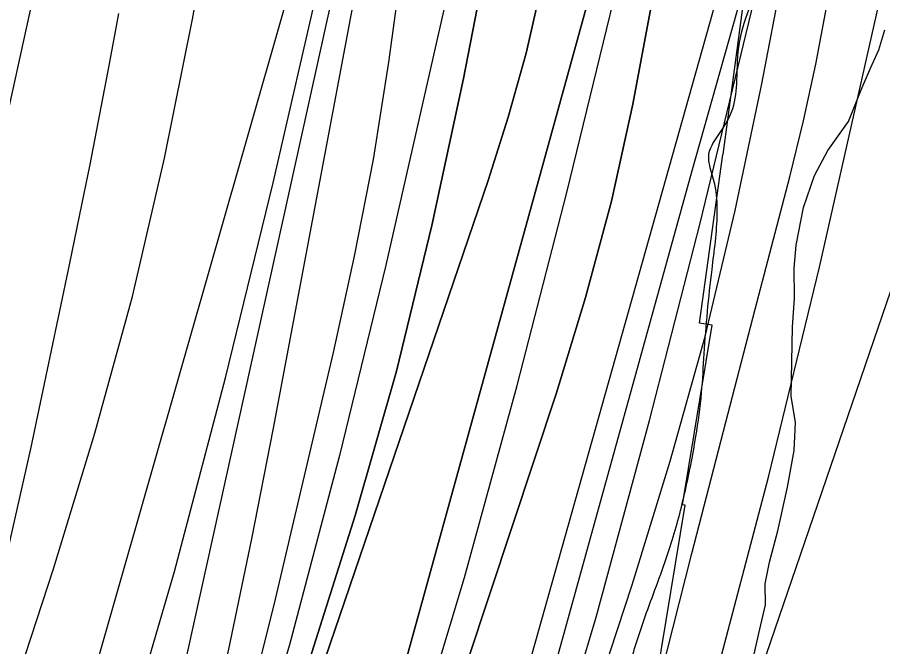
# Model space of a CAD drawing. Extents: x 3392644 to 3430565, y 576657 to 602123.
# Drawn here: x 3403979 to 3404602, y 586544 to 586997 of the extents above; entities that cross this region are included whole.
import ezdxf

# ---------------------------------------------------------------- set-up
doc = ezdxf.new("R2010")
doc.units = 0
for name, color, linetype in [('V-RIVR-EDGE', 7, 'Continuous'), ('V-RRAP-RVMT', 7, 'Continuous'), ('V-SITE-VEGE', 7, 'Continuous'), ('V-TOPO-DPTH', 7, 'Continuous'), ('V-TOPO-MAJR', 7, 'Continuous'), ('V-TOPO-MINR', 7, 'Continuous'), ('V-TOPO-WATR', 7, 'Continuous')]:
    doc.layers.add(name, color=color, linetype=linetype)

msp = doc.modelspace()

# ---------------------------------------------------------------- linework, layer by layer
at = {"layer": 'V-RIVR-EDGE'}
msp.add_spline([(3396775.14, 583083.89), (3396813.13, 583077.25), (3396878.17, 583066.49), (3396944.3, 583054.63), (3397040.4, 583038.31), (3397098.86, 583026.47), (3397143.44, 583017.58), (3397248.67, 583000.14), (3397318.11, 582991.93), (3397366.71, 582985.6), (3397425.56, 582983.99), (3397482.58, 582983.48), (3397505.25, 582983.79), (3397523.16, 582984.11), (3397535.58, 582982.98), (3397547.29, 582984.42), (3397553.5, 582984.4), (3397557.52, 582982.93), (3397564.81, 582974.5), (3397565.15, 582965), (3397563.3, 582955.5), (3397562.9, 582944.17), (3397563.63, 582940.51), (3397567.64, 582939.04), (3397569.83, 582934.65), (3397572, 582924.77), (3397574.55, 582922.94), (3397581.49, 582921.46), (3397584.79, 582923.64), (3397587.72, 582927.29), (3397589.58, 582941.18), (3397592.53, 582951.41), (3397596.2, 582957.61), (3397599.87, 582960.89), (3397604.64, 582968.56), (3397610.49, 582971.83), (3397617.81, 582975.47), (3397652.55, 582980.5), (3397688.01, 582979.68), (3397709.94, 582978.53), (3397734.79, 582976.64), (3397757.82, 582975.85), (3397782.68, 582977.62), (3397809.01, 582980.85), (3397835.7, 582984.44), (3397884.71, 582992.36), (3397923.1, 582994.82), (3397953.43, 582993.65), (3397988.88, 582988.44), (3398023.98, 582990.18), (3398046.29, 582997.44), (3398058.01, 583005.82), (3398070.83, 583016.02), (3398086.2, 583024.03), (3398111.07, 583028.35), (3398172.52, 583041.72), (3398207.99, 583048.58), (3398231.38, 583047.79), (3398261.36, 583049.18), (3398286.96, 583052.41), (3398312.56, 583059.29), (3398337.81, 583067.64), (3398383.51, 583070.45), (3398451.14, 583073.57), (3398464.66, 583070.98), (3398479.26, 583062.17), (3398495.66, 583042.02), (3398503.3, 583028.11), (3398512.79, 583021.51), (3398522.66, 583021.48), (3398535.48, 583032.42), (3398552.68, 583038.96), (3398566.94, 583038.56), (3398581.91, 583033.4), (3398603.84, 583032.25), (3398616.27, 583032.22), (3398624.31, 583030.01), (3398639.66, 583030.33), (3398675.85, 583031.71), (3398691.94, 583032.03), (3398705.09, 583030.9), (3398713.5, 583031.98), (3398731.78, 583032.67), (3398752.25, 583032.98), (3398769.08, 583035.5), (3398785.16, 583035.09), (3398791, 583033.62), (3398807.07, 583027), (3398820.95, 583021.84), (3398831.53, 583014.51), (3398866.59, 582999.07), (3398896.89, 582982.54), (3398913.68, 582974.09), (3398926.48, 582974.79), (3398937.8, 582972.94), (3398949.86, 582968.89), (3398961.91, 582965.2), (3398977.27, 582966.63), (3398994.46, 582970.97), (3399010.92, 582975.68), (3399021.17, 582979.68), (3399028.86, 582985.87), (3399040.95, 582996.08), (3399048.27, 583000.08), (3399061.07, 583002.24), (3399090.69, 583006.19), (3399115.92, 583011.24), (3399122.14, 583011.23), (3399129.44, 583009.38), (3399136.01, 583003.15), (3399140.38, 582998.39), (3399145.13, 582998.38), (3399161.95, 582999.43), (3399171.46, 583000.14), (3399183.52, 582999.75), (3399192.29, 582999.72), (3399200.71, 583002.63), (3399201.81, 583006.65), (3399202.19, 583011.4), (3399199.65, 583018.35), (3399194.91, 583023.84), (3399194.56, 583028.6), (3399194.57, 583034.81), (3399197.88, 583043.21), (3399198.26, 583048.69), (3399196.47, 583062.22), (3399193.94, 583072.83), (3399193.58, 583076.12), (3399195.42, 583080.5), (3399198.35, 583083.05), (3399203.11, 583085.6), (3399213.35, 583087.04), (3399220.29, 583086.29), (3399226.85, 583079.69), (3399239.25, 583065.77), (3399254.93, 583052.94), (3399266.62, 583046.7), (3399276.12, 583046.67), (3399289.66, 583051.03), (3399302.47, 583058.67), (3399319.32, 583073.62), (3399325.92, 583081.28), (3399329.58, 583083.83), (3399336.89, 583081.61), (3399352.22, 583075), (3399367.93, 583071.3), (3399390.22, 583066.13), (3399402.65, 583065.73), (3399440.31, 583069.3), (3399461.52, 583073.63), (3399519.3, 583081.16), (3399573.06, 583094.92), (3399604.89, 583102.52), (3399633.41, 583107.57), (3399653.88, 583106.42), (3399671.07, 583108.57), (3399695.94, 583113.63), (3399715.33, 583122.35), (3399740.23, 583137.28), (3399751.59, 583151.14), (3399762.22, 583164.27), (3399774.68, 583175.94), (3399784.2, 583182.5), (3399792.63, 583189.06), (3399795.57, 583195.99), (3399799.59, 583197.45), (3399802.52, 583197.44), (3399809.45, 583193.77), (3399814.94, 583193.75), (3399821.88, 583194.1), (3399845.3, 583201.72), (3399905.65, 583216.56), (3399931.26, 583225.27), (3399967.47, 583235.05), (3399992.35, 583244.13), (3400000.42, 583253.24), (3400007.74, 583257.61), (3400018.35, 583260.51), (3400031.88, 583262.31), (3400047.97, 583265.19), (3400055.29, 583270.65), (3400066.64, 583276.11), (3400079.44, 583279), (3400083.83, 583280.45), (3400095.54, 583285.18), (3400101.39, 583285.53), (3400125.89, 583289.85), (3400153.69, 583298.56), (3400192.84, 583311.99), (3400239.67, 583327.59), (3400291.98, 583342.08), (3400327.1, 583352.23), (3400354.52, 583356.18), (3400375.01, 583360.89), (3400387.44, 583364.88), (3400390, 583364.14), (3400389.25, 583357.93), (3400389.25, 583356.1), (3400393.62, 583348.41), (3400397.25, 583337.8), (3400401.98, 583328.65), (3400413.64, 583316.56), (3400424.96, 583308.85), (3400439.21, 583307.36), (3400460.42, 583310.59), (3400467.01, 583315.33), (3400473.24, 583320.43), (3400475.46, 583330.66), (3400471.53, 583368.32), (3400471.56, 583380.39), (3400472.3, 583385.5), (3400478.16, 583390.24), (3400480.38, 583399.01), (3400481.48, 583402.66), (3400485.15, 583405.94), (3400498.32, 583410.66), (3400503.81, 583414.67), (3400508.21, 583419.41), (3400517, 583425.6), (3400522.86, 583431.8), (3400535.67, 583435.79), (3400564.57, 583444.13), (3400601.51, 583453.54), (3400634.06, 583462.23), (3400664.06, 583471.66), (3400688.58, 583481.84), (3400707.98, 583491.29), (3400725.92, 583502.58), (3400759.21, 583514.93), (3400794.34, 583529.1), (3400829.1, 583542.54), (3400868.99, 583559.25), (3400880.69, 583563.25), (3400906.68, 583575.61), (3400920.95, 583582.89), (3400934.49, 583585.78), (3400950.95, 583590.12), (3400981.32, 583603.21), (3401005.11, 583615.94), (3401022.67, 583620.65), (3401047.18, 583628.63), (3401067.67, 583634.8), (3401097.3, 583646.06), (3401115.59, 583651.49), (3401142.3, 583657.64), (3401149.62, 583661.64), (3401161.69, 583667.1), (3401193.53, 583681.64), (3401226.83, 583695.82), (3401250.24, 583702.34), (3401263.42, 583711.08), (3401269.29, 583717.28), (3401275.87, 583719.82), (3401291.97, 583724.17), (3401309.52, 583727.41), (3401322.7, 583735.79), (3401344.66, 583746.34), (3401352.71, 583749.97), (3401362.22, 583751.78), (3401379.42, 583760.51), (3401398.82, 583769.6), (3401425.17, 583782.33), (3401447.87, 583793.97), (3401460.31, 583801.61), (3401469.83, 583807.8), (3401481.17, 583811.8), (3401489.22, 583812.87), (3401505.33, 583824.9), (3401519.25, 583833.64), (3401536.81, 583842.73), (3401545.23, 583847.46), (3401556.22, 583853.65), (3401577.08, 583864.93), (3401601.24, 583877.3), (3401634.54, 583893.67), (3401648.83, 583904.6), (3401672.26, 583919.89), (3401702.65, 583940.65), (3401720.23, 583955.23), (3401724.63, 583960.7), (3401725.38, 583965.45), (3401725.76, 583971.67), (3401726.13, 583973.49), (3401728.69, 583974.22), (3401733.05, 583964.7), (3401734.88, 583964.7), (3401742.2, 583967.24), (3401756.11, 583975.61), (3401775.15, 583990.92), (3401800.41, 584006.21), (3401823.48, 584021.51), (3401859.37, 584047.37), (3401900.01, 584075.42), (3401938.1, 584104.2), (3401973.26, 584129.7), (3402017.57, 584163.23), (3402052, 584188.73), (3402068.49, 584206.23), (3402087.54, 584223.73), (3402105.12, 584237.21), (3402120.5, 584246.32), (3402139.91, 584263.45), (3402161.52, 584279.48), (3402205.11, 584317.02), (3402240.28, 584346.55), (3402249.43, 584352.74), (3402267, 584360.37), (3402279.09, 584369.84), (3402289.35, 584382.25), (3402295.58, 584388.45), (3402316.09, 584405.58), (3402366.26, 584439.08), (3402387.87, 584455.85), (3402402.52, 584467.87), (3402414.96, 584474.42), (3402428.14, 584479.87), (3402444.61, 584490.43), (3402463.66, 584506.1), (3402475.38, 584515.58), (3402490.4, 584526.87), (3402538.38, 584566.6), (3402565.85, 584589.93), (3402576.85, 584603.79), (3402584.19, 584615.47), (3402588.96, 584620.94), (3402605.08, 584634.06), (3402621.92, 584644.99), (3402632.54, 584652.64), (3402636.57, 584654.82), (3402639.12, 584654.08), (3402643.14, 584651.51), (3402646.06, 584651.87), (3402650.46, 584654.42), (3402655.21, 584657.33), (3402657.78, 584660.98), (3402658.15, 584663.54), (3402657.43, 584667.2), (3402657.8, 584669.75), (3402663.3, 584675.59), (3402665.15, 584682.17), (3402672.1, 584687.27), (3402682.35, 584693.45), (3402693.7, 584699.64), (3402701.76, 584708.03), (3402707.63, 584713.86), (3402719.35, 584722.61), (3402736.94, 584743.03), (3402754.54, 584764.19), (3402758.95, 584773.32), (3402762.27, 584784.64), (3402760.83, 584794.15), (3402761.57, 584796.34), (3402774.39, 584808.37), (3402790.16, 584827.71), (3402794.57, 584836.11), (3402801.88, 584838.65), (3402805.55, 584843.03), (3402807.76, 584848.87), (3402817.65, 584858.35), (3402830.1, 584866.36), (3402842.19, 584879.12), (3402850.26, 584889.7), (3402856.14, 584902.48), (3402862.74, 584909.05), (3402867.86, 584912.69), (3402878.85, 584918.88), (3402888.37, 584926.53), (3402904.49, 584941.48), (3402914.38, 584948.4), (3402928.29, 584956.41), (3402934.88, 584962.97), (3402937.82, 584966.62), (3402938.2, 584971.74), (3402937.49, 584981.24), (3402937.5, 584985.26), (3402953.25, 584998.38), (3402977.78, 585014.77), (3402996.08, 585025.33), (3403016.58, 585033.32), (3403039.62, 585040.21), (3403050.24, 585047.49), (3403059.76, 585052.22), (3403070.36, 585053.66), (3403078.04, 585055.1), (3403086.82, 585058.73), (3403115, 585071.46), (3403146.48, 585086.37), (3403132.2, 585079.82), (3403142.45, 585086.01), (3403170.26, 585097.64), (3403184.91, 585105.28), (3403217.1, 585117.27), (3403261, 585129.59), (3403315.49, 585137.86), (3403347.67, 585142.9), (3403378.02, 585148.3), (3403417.15, 585155.52), (3403455.19, 585164.93), (3403485.93, 585175.09), (3403512.28, 585188.55), (3403532.06, 585206.05), (3403547.09, 585222.46), (3403548.93, 585227.21), (3403552.23, 585230.49), (3403560.64, 585231.56), (3403567.21, 585229.72), (3403575.99, 585229.7), (3403592.09, 585238.43), (3403619.92, 585256.64), (3403671.55, 585292.34), (3403695.34, 585305.8), (3403703.02, 585307.98), (3403726.45, 585322.18), (3403748.06, 585336.38), (3403779.55, 585358.6), (3403809.21, 585377.53), (3403822.77, 585393.59), (3403849.18, 585429.71), (3403874.86, 585465.83), (3403895.4, 585495.03), (3403900.9, 585503.42), (3403902.73, 585503.78), (3403907.12, 585503.77), (3403912.25, 585507.42), (3403928.75, 585531.5), (3403948.93, 585557.77), (3403964.7, 585578.57), (3403972.02, 585584.76), (3403979.71, 585590.23), (3403995.48, 585610.29), (3404005.01, 585622.7), (3404016.37, 585633.64), (3404029.56, 585643.47), (3404037.99, 585651.5), (3404055.97, 585682.52), (3404090.08, 585725.57), (3404116.13, 585765.72), (3404146.2, 585804.39), (3404172.94, 585828.45), (3404201.19, 585866.4), (3404218.43, 585893.04), (3404241.93, 585935.75), (3404254.07, 585966.43), (3404273.19, 586011.35), (3404295.99, 586065.39), (3404324.69, 586140.26), (3404338.69, 586187.01), (3404345.72, 586217.7), (3404351.25, 586238.52), (3404360.45, 586263.72), (3404367.44, 586279.43), (3404369.3, 586292.95), (3404362.76, 586312.34), (3404363.17, 586329.88), (3404363.57, 586342.67), (3404369.08, 586353.63), (3404375.35, 586376.28), (3404377.98, 586402.59), (3404387.58, 586442.78), (3404404.86, 586483.67), (3404421.07, 586535.91), (3404432.49, 586570.61), (3404448.69, 586615.89), (3404459.02, 586653.89), (3404467.16, 586695.17), (3404471.26, 586726.6), (3404473.16, 586754.74), (3404478.79, 586815.41), (3404482.55, 586855.98), (3404480.77, 586876.82), (3404477.15, 586890.35), (3404476.43, 586897.3), (3404479.38, 586906.06), (3404487.09, 586917.74), (3404493.7, 586931.25), (3404496.67, 586951.72), (3404498.57, 586978.76), (3404518.44, 587033.91), (3404529.49, 587065.32), (3404542.74, 587101.11), (3404549.38, 587126.32), (3404556.41, 587159.57), (3404562.7, 587192.45), (3404572.3, 587229.71), (3404578.96, 587262.96), (3404583.78, 587291.46), (3404584.2, 587312.66), (3404584.33, 587365.67), (3404586.26, 587407.7), (3404589.73, 587479.7), (3404590.91, 587511.5), (3404590.2, 587522.47), (3404583.68, 587546.61), (3404570.63, 587590.51), (3404552.86, 587645.02), (3404544.13, 587665.51), (3404532.49, 587688.57), (3404524.85, 587703.21), (3404520.49, 587711.27), (3404519.77, 587718.21), (3404519.8, 587729.91), (3404518.73, 587740.88), (3404513.99, 587745.64), (3404512.17, 587750.04), (3404510.02, 587765.76)], degree=3, dxfattribs=at)
at = {"layer": 'V-RRAP-RVMT'}
msp.add_lwpolyline([(3404431.25, 586494.82), (3404435.49, 586520.92), (3404438.75, 586520.37), (3404459.55, 586645.66), (3404457.55, 586645.99), (3404478.91, 586775.38), (3404469.87, 586776.87), (3404486.59, 586898.2), (3404486.89, 586898.17), (3404501.76, 587009.42)], dxfattribs=at)
at = {"layer": 'V-SITE-VEGE'}
msp.add_lwpolyline([(3404506.6, 586526.99), (3404513.11, 586556.48), (3404517.21, 586573.87), (3404517.09, 586589.16), (3404520.15, 586604.71), (3404526.17, 586627.11), (3404533.21, 586658.72), (3404538.05, 586685.08), (3404538.78, 586705.14), (3404535.67, 586724.08), (3404536.71, 586773.96), (3404538.2, 586794.87), (3404538.05, 586816.31), (3404539.48, 586833.01), (3404544.62, 586860.04), (3404552.49, 586883.02), (3404562.25, 586901.17), (3404577.06, 586922.02), (3404586.16, 586944.68), (3404592.91, 586960.29), (3404598.82, 586973.45), (3404603.2, 586987.97)], dxfattribs=at)
at = {"layer": 'V-TOPO-DPTH'}
for points in [[(3404022.02, 586039.5), (3404189.26, 586535.13), (3404221.77, 586638.28), (3404251.5, 586742.16), (3404277.04, 586847.16), (3404299.78, 586952.89), (3404337.29, 587146), (3404338.9, 587155.76), (3404340.15, 587165.55), (3404340.83, 587175.4), (3404341.15, 587185.29), (3404341.62, 587307.75), (3404341.4, 587378.89), (3404340.53, 587450.01), (3404338.68, 587521.12), (3404336.19, 587592.21), (3404314.03, 588119.34)], [(3404022.02, 586039.5), (3404189.26, 586535.13), (3404221.77, 586638.28), (3404251.5, 586742.16), (3404277.04, 586847.16), (3404299.78, 586952.89), (3404337.29, 587146), (3404338.9, 587155.76), (3404340.15, 587165.55), (3404340.83, 587175.4), (3404341.15, 587185.29), (3404341.62, 587307.75), (3404341.4, 587378.89), (3404340.53, 587450.01), (3404338.68, 587521.12), (3404336.19, 587592.21), (3404314.03, 588119.34)], [(3404214.17, 585957.59), (3404421.31, 586588.37), (3404448.69, 586677.5), (3404473.75, 586767.24), (3404495.34, 586857.88), (3404514.61, 586949.11), (3404543.85, 587102.03), (3404546.33, 587117.3), (3404548.25, 587132.63), (3404549.33, 587148.04), (3404549.84, 587163.5), (3404461.25, 588109.59)], [(3404427.32, 587917.41), (3404439.07, 587847.56), (3404507.62, 587336.55), (3404527.71, 587195.16), (3404529.32, 587159.4), (3404529.27, 587137.26), (3404529.22, 587118.53), (3404517.19, 587074.29), (3404463.94, 586885.41), (3404350.54, 586475.31), (3404240.62, 586095.85), (3404194.3, 585959.74)], [(3404427.32, 587917.41), (3404439.07, 587847.56), (3404507.62, 587336.55), (3404527.71, 587195.16), (3404529.32, 587159.4), (3404529.27, 587137.26), (3404529.22, 587118.53), (3404517.19, 587074.29), (3404463.94, 586885.41), (3404350.54, 586475.31), (3404240.62, 586095.85), (3404194.3, 585959.74)], [(3404032.79, 586043.91), (3404317.68, 586879.46), (3404332.03, 586925.11), (3404344.9, 586971.13), (3404355.56, 587017.72), (3404364.73, 587064.68), (3404370.74, 587099.94), (3404374.82, 587129.62), (3404377.61, 587159.37), (3404378.47, 587189.25), (3404378.05, 587219.2), (3404368.73, 587419.34), (3404362.9, 587539.46), (3404356.73, 587659.56), (3404350.08, 587779.64), (3404343.11, 587899.7)], [(3404343.11, 587899.7), (3404350.08, 587779.64), (3404356.73, 587659.56), (3404362.9, 587539.46), (3404368.73, 587419.34), (3404378.05, 587219.2), (3404378.47, 587189.25), (3404377.61, 587159.37), (3404374.82, 587129.62), (3404370.74, 587099.94), (3404364.73, 587064.68), (3404355.56, 587017.72), (3404344.9, 586971.13), (3404332.03, 586925.11), (3404317.68, 586879.46), (3404032.79, 586043.91)], [(3404392.74, 587887.36), (3404398.24, 587831.48), (3404404.25, 587775.67), (3404411.02, 587719.94), (3404418.3, 587664.27), (3404423.52, 587626.31), (3404432.72, 587551.61), (3404440.5, 587476.78), (3404446.13, 587401.76), (3404450.34, 587326.61), (3404456.25, 587185.01), (3404456.46, 587166.04), (3404455.92, 587147.12), (3404454.23, 587128.26), (3404451.78, 587109.45), (3404434.94, 587005.06), (3404421.81, 586934.5), (3404406.45, 586864.48), (3404387.73, 586795.29), (3404366.79, 586726.64), (3404126.48, 586002.1)], [(3404126.48, 586002.1), (3404366.79, 586726.64), (3404387.73, 586795.29), (3404406.45, 586864.48), (3404421.81, 586934.5), (3404434.94, 587005.06), (3404451.78, 587109.45), (3404454.23, 587128.26), (3404455.92, 587147.12), (3404456.46, 587166.04), (3404456.25, 587185.01), (3404450.34, 587326.61), (3404446.13, 587401.76), (3404440.5, 587476.78), (3404432.72, 587551.61), (3404423.52, 587626.31), (3404418.3, 587664.27), (3404411.02, 587719.94), (3404404.25, 587775.67), (3404398.24, 587831.48), (3404392.74, 587887.36)], [(3404088.2, 585985.92), (3404139.67, 586140.19), (3404167.6, 586226.12), (3404194.61, 586312.32), (3404220.26, 586398.94), (3404245, 586485.84), (3404426.58, 587143.14)], [(3404426.58, 587143.14), (3404245, 586485.84), (3404220.26, 586398.94), (3404194.61, 586312.32), (3404167.6, 586226.12), (3404139.67, 586140.19), (3404088.2, 585985.92)]]:
    msp.add_lwpolyline(points, dxfattribs=at)
at = {"layer": 'V-TOPO-MAJR'}
for points in [[(3404300.47, 588132.08), (3404323.27, 587212.46), (3404323.41, 587205.1), (3404323.5, 587197.73), (3404323.51, 587190.37), (3404323.47, 587183), (3404323.32, 587170.11), (3404323.28, 587169.19), (3404322.9, 587166.48), (3404243.8, 586818.52), (3404210.49, 586681.44), (3404174.48, 586545.11), (3404134.43, 586409.91), (3404091.69, 586275.46), (3404011.31, 586035.07)], [(3403903.66, 586070.17), (3404217.55, 587166.79), (3404218.84, 587171.39), (3404220.08, 587176), (3404221.24, 587180.63), (3404221.63, 587184.33), (3404221.59, 587186.19), (3404182.71, 587743.31), (3404178.02, 587809.12), (3404173.2, 587874.91), (3404168.19, 587940.69)], [(3404304.06, 585913.47), (3404663.54, 586963.52), (3404671.21, 586987.29), (3404678.3, 587011.23), (3404684.52, 587035.4), (3404690.18, 587059.73), (3404694.86, 587084.26), (3404698.83, 587108.88), (3404701.73, 587133.66), (3404703.91, 587158.53), (3404709.58, 587244.29), (3404713.99, 587264), (3404721.64, 587281.68), (3404734.17, 587296.32), (3404749.94, 587308.94), (3404765.28, 587312.03), (3404778.52, 587310.4)]]:
    msp.add_lwpolyline(points, dxfattribs=at)
at = {"layer": 'V-TOPO-MINR'}
for points in [[(3404199.6, 585951.4), (3404309.22, 586284.52), (3404353.4, 586424.46), (3404395.33, 586565.04), (3404433.87, 586706.59), (3404470.15, 586848.78), (3404534.47, 587114.18), (3404536.53, 587124.2), (3404538.12, 587134.27), (3404539.01, 587144.43), (3404539.42, 587154.65), (3404425.24, 588158.23)], [(3403929.07, 586080.91), (3404008, 586321.41), (3404051.16, 586459.27), (3404091.77, 586597.85), (3404128.56, 586737.49), (3404162.8, 586877.83), (3404230.45, 587172.71), (3404231.43, 587177.67), (3404232.21, 587182.65), (3404232.67, 587187.67), (3404232.94, 587192.72), (3404234.77, 587279.38), (3404235.24, 587327.77), (3404235, 587376.14), (3404233.67, 587424.5), (3404231.62, 587472.84), (3404196.01, 588135.45)], [(3404314.03, 588119.34), (3404336.19, 587592.21), (3404338.68, 587521.12), (3404340.53, 587450.01), (3404341.4, 587378.89), (3404341.62, 587307.75), (3404341.15, 587185.29), (3404340.83, 587175.4), (3404340.15, 587165.55), (3404338.9, 587155.76), (3404337.29, 587146), (3404299.78, 586952.89), (3404277.04, 586847.16), (3404251.5, 586742.16), (3404221.77, 586638.28), (3404189.26, 586535.13), (3404022.02, 586039.5)], [(3403998.16, 586081.47), (3404001.43, 586094.13), (3404004.98, 586108.61), (3404009.8, 586128.56), (3404014.53, 586148.54), (3404019.11, 586168.55), (3404023.61, 586188.58), (3404238.43, 587161.11), (3404240.33, 587171.09), (3404241.84, 587181.11), (3404242.76, 587191.21), (3404243.29, 587201.35), (3404247.43, 587382.23), (3404248.42, 587482.82), (3404247.66, 587583.37), (3404244.29, 587683.87), (3404239.16, 587784.34), (3404217.98, 588115.09)], [(3404214.17, 585957.59), (3404421.31, 586588.37), (3404448.69, 586677.5), (3404473.75, 586767.24), (3404495.34, 586857.88), (3404514.61, 586949.11), (3404543.85, 587102.03), (3404546.33, 587117.3), (3404548.25, 587132.63), (3404549.33, 587148.04), (3404549.84, 587163.5), (3404461.25, 588109.59)], [(3403832.34, 586089.27), (3403842.47, 586109.1), (3403850.89, 586129.95), (3404004.66, 586599.87), (3404034.43, 586697.62), (3404061.48, 586796.07), (3404084.45, 586895.54), (3404104.69, 586995.71), (3404138, 587179.98), (3404139.33, 587188.54), (3404140.38, 587197.14), (3404140.99, 587205.77), (3404141.31, 587214.43), (3404142.91, 587340.01), (3404143.3, 587411.47), (3404143, 587482.93), (3404141.65, 587554.37), (3404139.61, 587625.8), (3404122.28, 588109.28)], [(3404305.71, 586024.36), (3404328.44, 586095.13), (3404350.05, 586166.22), (3404369.98, 586237.81), (3404388.78, 586309.72), (3404419.88, 586434.65), (3404442, 586522.8), (3404464.34, 586610.9), (3404487.02, 586698.91), (3404509.92, 586786.86), (3404534.89, 586882.04), (3404544.75, 586922.51), (3404553.65, 586963.17), (3404561.11, 587004.11), (3404567.62, 587045.25), (3404570.74, 587067.52), (3404574.21, 587097.71), (3404576.68, 587127.97), (3404577.65, 587158.3), (3404492.27, 588097.15)], [(3404000.69, 586030.6), (3404056.42, 586197.4), (3404086.18, 586290.71), (3404114.23, 586384.5), (3404139.72, 586479.03), (3404163.49, 586574.04), (3404206.29, 586755.58), (3404221.42, 586824.98), (3404234.97, 586894.65), (3404246.17, 586964.74), (3404255.79, 587035.11), (3404266.66, 587126.06), (3404269.27, 587151.2), (3404271.36, 587176.36), (3404272.67, 587201.58), (3404273.46, 587226.84), (3404285.86, 588010.24)], [(3404283.36, 585904.99), (3404388.52, 586218.53), (3404435.73, 586366.69), (3404479.9, 586515.69), (3404519.54, 586665.97), (3404556.14, 586817.09), (3404623.25, 587113.7), (3404623.93, 587117.17), (3404624.48, 587120.66), (3404624.83, 587124.17), (3404625.04, 587127.7), (3404627.57, 587206.36), (3404628.37, 587249.23), (3404628.42, 587292.09), (3404627.33, 587334.93), (3404625.48, 587377.77), (3404604.17, 587753.72), (3404600.7, 587812.5), (3404597.09, 587871.27), (3404593.4, 587930.03)], [(3404107.36, 585994.01), (3404215.72, 586319.79), (3404259.31, 586456.39), (3404300.64, 586593.64), (3404338.59, 586731.87), (3404374.28, 586870.74), (3404437, 587127.79), (3404439.19, 587138.67), (3404440.77, 587149.61), (3404441.44, 587160.65), (3404441.51, 587171.75), (3404438.57, 587255.17), (3404436.11, 587304.82), (3404432.71, 587354.39), (3404427.89, 587403.84), (3404422.13, 587453.22), (3404415.97, 587502.57), (3404410.22, 587551.97), (3404405.09, 587601.43), (3404400.37, 587650.94), (3404386.42, 587807.7), (3404381.53, 587863.08), (3404376.69, 587918.48)], [(3404032.79, 586043.91), (3404317.68, 586879.46), (3404332.03, 586925.11), (3404344.9, 586971.13), (3404355.56, 587017.72), (3404364.73, 587064.68), (3404370.74, 587099.94), (3404374.82, 587129.62), (3404377.61, 587159.37), (3404378.47, 587189.25), (3404378.05, 587219.2), (3404368.73, 587419.34), (3404362.9, 587539.46), (3404356.73, 587659.56), (3404350.08, 587779.64), (3404343.11, 587899.7)], [(3403990.09, 586026.14), (3404021.67, 586120.67), (3404038.57, 586173.54), (3404054.57, 586226.67), (3404069.19, 586280.19), (3404082.9, 586333.98), (3404094.91, 586383.82), (3404113.34, 586462.85), (3404130.96, 586542.05), (3404147.37, 586621.52), (3404162.98, 586701.15), (3404247.27, 587149.33), (3404249.73, 587164.4), (3404251.7, 587179.52), (3404252.94, 587194.72), (3404253.68, 587209.98), (3404264.38, 587641.59), (3404265.16, 587724.59), (3404264.25, 587807.55), (3404260.8, 587890.44)], [(3404126.48, 586002.1), (3404366.79, 586726.64), (3404387.73, 586795.29), (3404406.45, 586864.48), (3404421.81, 586934.5), (3404434.94, 587005.06), (3404451.78, 587109.45), (3404454.23, 587128.26), (3404455.92, 587147.12), (3404456.46, 587166.04), (3404456.25, 587185.01), (3404450.34, 587326.61), (3404446.13, 587401.76), (3404440.5, 587476.78), (3404432.72, 587551.61), (3404423.52, 587626.31), (3404418.3, 587664.27), (3404411.02, 587719.94), (3404404.25, 587775.67), (3404398.24, 587831.48), (3404392.74, 587887.36)], [(3403784.92, 586088.37), (3403790.83, 586093.53), (3403797.4, 586099.91), (3403799.58, 586102.36), (3403801.49, 586104.98), (3403802.99, 586107.84), (3403804.23, 586110.88), (3403820.16, 586159.96), (3403826.89, 586182.05), (3403833.1, 586204.28), (3403838.52, 586226.72), (3403843.41, 586249.3), (3403847.8, 586272), (3403852.07, 586294.72), (3403856.14, 586317.48), (3403860.08, 586340.26), (3403885.08, 586488.41), (3403902.13, 586585.15), (3403920.12, 586681.71), (3403939.52, 586777.99), (3403959.86, 586874.09), (3404032.39, 587204.81)], [(3404088.2, 585985.92), (3404139.67, 586140.19), (3404167.6, 586226.12), (3404194.61, 586312.32), (3404220.26, 586398.94), (3404245, 586485.84), (3404426.58, 587143.14)], [(3404202.6, 586036.39), (3404220.16, 586090.76), (3404237.23, 586145.29), (3404253.57, 586200.03), (3404269.42, 586254.93), (3404493.77, 587051.85)], [(3403809.52, 586086.76), (3403816.86, 586097.17), (3403822.69, 586108.49), (3403827.51, 586120.43), (3403882.72, 586290.6), (3403912.78, 586388.52), (3403940.73, 586487), (3403965.52, 586586.33), (3403988.21, 586686.21), (3404016.1, 586818.77), (3404023.58, 586854.89), (3404030.92, 586891.05), (3404038.03, 586927.24), (3404044.99, 586963.47), (3404051.56, 586999.76)]]:
    msp.add_lwpolyline(points, dxfattribs=at)
at = {"layer": 'V-TOPO-WATR'}
msp.add_lwpolyline([(3404427.32, 587917.41), (3404439.07, 587847.56), (3404507.62, 587336.55), (3404527.71, 587195.16), (3404529.32, 587159.4), (3404529.27, 587137.26), (3404529.22, 587118.53), (3404517.19, 587074.29), (3404463.94, 586885.41), (3404350.54, 586475.31), (3404240.62, 586095.85), (3404194.3, 585959.74)], dxfattribs=at)

doc.saveas('drawing.dxf')
